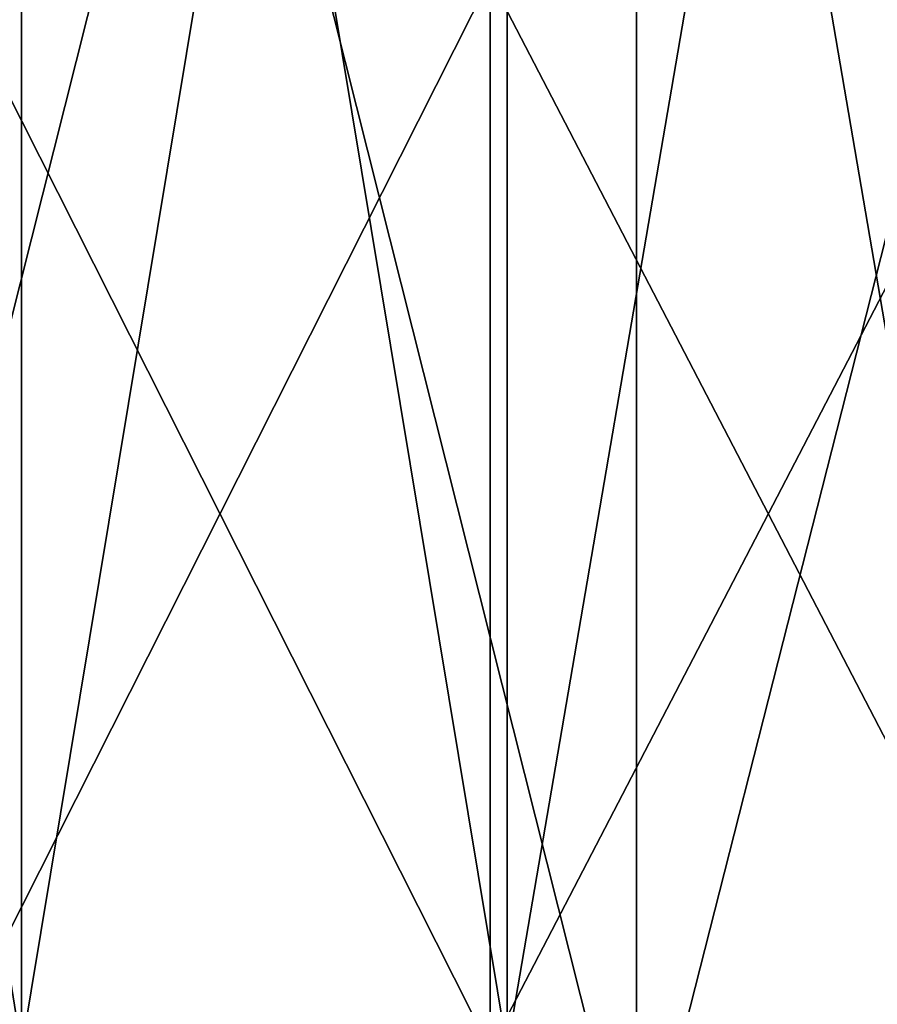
# Model space of a CAD drawing. Header units: metres. Extents: x -30 to 30, y -76 to 64.
# Tile 449 of 541: x -6.47 to -4.95, y 58.88 to 60.63. Entities that reach past the tile are written whole.
import ezdxf

# ---------------------------------------------------------------- set-up
doc = ezdxf.new("R2010")
doc.units = ezdxf.units.M
doc.layers.add('solid_508511', color=7, linetype='CONTINUOUS')

msp = doc.modelspace()

# ---------------------------------------------------------------- linework, layer by layer
at = {"layer": 'solid_508511'}
for points in [[(-6.890625, 58.5, -29.197933), (-6.890593, 64.5, -29.197941), (-5.378482, 64.5, -29.513924)], [(-5.378417, 58.5, -29.513939), (-6.890625, 58.5, -29.197933), (-5.378482, 64.5, -29.513924)], [(-6.890625, 58.5, 29.197933), (-5.378417, 58.5, 29.513939), (-6.890593, 64.5, 29.197941)], [(-5.378417, 58.5, 29.513939), (-5.378482, 64.5, 29.513924), (-6.890593, 64.5, 29.197941)], [(-5.378417, 58.5, -29.513939), (-5.378482, 64.5, -29.513924), (-3.851947, 64.5, -29.75168)], [(-3.851946, 58.5, 29.75168), (-3.851947, 64.5, 29.75168), (-5.378482, 64.5, 29.513924)], [(-5.378417, 58.5, 29.513939), (-3.851946, 58.5, 29.75168), (-5.378482, 64.5, 29.513924)], [(-3.851946, 58.5, -29.75168), (-5.378417, 58.5, -29.513939), (-3.851947, 64.5, -29.75168)], [(-6.469814, 58.799999, 11.848692), (-6.469815, 64, 11.848692), (-7.298605, 64, 11.356952)], [(-7.298604, 58.799999, 11.356953), (-6.469814, 58.799999, 11.848692), (-7.298605, 64, 11.356952)], [(-7.298604, 58.799999, -11.356953), (-7.298604, 64, -11.356953), (-6.469814, 64, -11.848692)], [(-6.469814, 58.799999, -11.848692), (-7.298604, 58.799999, -11.356953), (-6.469814, 64, -11.848692)], [(-5.608002, 58.799999, 12.280078), (-5.608003, 64, 12.280078), (-6.469815, 64, 11.848692)], [(-6.469814, 58.799999, 11.848692), (-5.608002, 58.799999, 12.280078), (-6.469815, 64, 11.848692)], [(-6.469814, 58.799999, -11.848692), (-6.469814, 64, -11.848692), (-5.608002, 64, -12.280078)], [(-5.608002, 58.799999, -12.280078), (-6.469814, 58.799999, -11.848692), (-5.608002, 64, -12.280078)], [(-4.717698, 58.799999, 12.648847), (-4.717699, 64, 12.648847), (-5.608003, 64, 12.280078)], [(-5.608002, 58.799999, 12.280078), (-4.717698, 58.799999, 12.648847), (-5.608003, 64, 12.280078)], [(-5.608002, 58.799999, -12.280078), (-5.608002, 64, -12.280078), (-4.717698, 64, -12.648847)], [(-4.717698, 58.799999, -12.648847), (-5.608002, 58.799999, -12.280078), (-4.717698, 64, -12.648847)], [(-5.637836, 58.799999, -13.954114), (-5.637836, 60.700001, -13.954114), (-6.597491, 60.700001, -13.526848)], [(-6.597491, 58.799999, -13.526848), (-5.637836, 58.799999, -13.954114), (-6.597491, 60.700001, -13.526848)], [(-6.597491, 58.799999, 13.526848), (-6.597491, 60.700001, 13.526848), (-5.637836, 60.700001, 13.954114)], [(-5.637836, 58.799999, 13.954114), (-6.597491, 58.799999, 13.526848), (-5.637836, 60.700001, 13.954114)], [(-4.650713, 58.799999, -14.313398), (-4.650713, 60.700001, -14.313398), (-5.637836, 60.700001, -13.954114)], [(-5.637836, 58.799999, -13.954114), (-4.650713, 58.799999, -14.313398), (-5.637836, 60.700001, -13.954114)], [(-5.637836, 58.799999, 13.954114), (-5.637836, 60.700001, 13.954114), (-4.650713, 60.700001, 14.313398)], [(-4.650713, 58.799999, 14.313398), (-5.637836, 58.799999, 13.954114), (-4.650713, 60.700001, 14.313398)]]:
    msp.add_3dface(points, dxfattribs=at)

doc.saveas('drawing.dxf')
